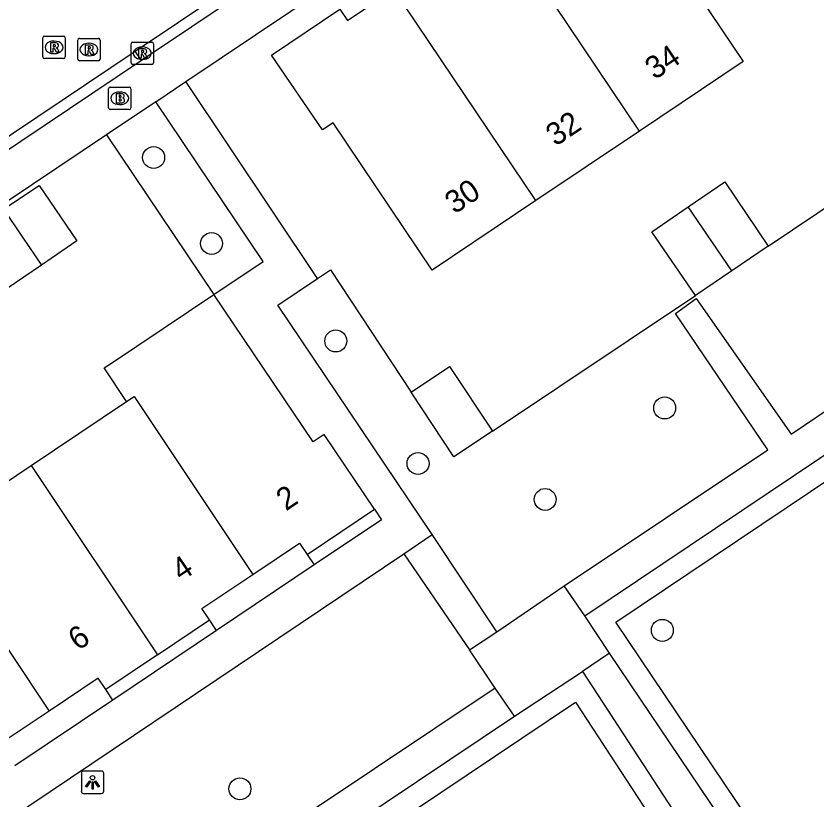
# Model space of a CAD drawing. Extents: x 158797 to 159887, y 384318 to 385255.
# Drawn here: x 159193.34 to 159229.03, y 384495.29 to 384530.23 of the extents above; entities that cross this region are included whole.
import ezdxf

# ---------------------------------------------------------------- set-up
doc = ezdxf.new("R2010")
doc.units = 0
for name, color, linetype in [('IMGEO_Boom', 7, 'Continuous'), ('IMGEO_Brandkraan', 7, 'Continuous'), ('IMGEO_Groenvoorziening', 7, 'Continuous'), ('IMGEO_Lichtpunt', 7, 'Continuous'), ('IMGEO_Pand', 7, 'Continuous'), ('IMGEO_Pand_nummerreeks', 7, 'Continuous'), ('IMGEO_Rijbaan_lokaal_open', 7, 'Continuous'), ('IMGEO_Rioolput', 7, 'Continuous'), ('IMGEO_Voetpad_gesloten', 7, 'Continuous'), ('IMGEO_Voetpad_open', 7, 'Continuous')]:
    doc.layers.add(name, color=color, linetype=linetype)

msp = doc.modelspace()

# ---------------------------------------------------------------- linework, layer by layer
at = {"layer": 'IMGEO_Boom'}
for centre in [(159199.471, 384523.927), (159202.052, 384520.097), (159207.588, 384515.752), (159222.246, 384512.765), (159211.255, 384510.291), (159216.92, 384508.688), (159222.142, 384502.851), (159203.316, 384495.79)]:
    msp.add_circle(centre, 0.489, dxfattribs=at)
at = {"layer": 'IMGEO_Brandkraan'}
for p, q in [((159197.459, 384526.142), (159197.459, 384526.994)), ((159197.534, 384527.068), (159198.386, 384527.068)), ((159198.46, 384526.994), (159198.46, 384526.142)), ((159197.947, 384526.848), (159197.972, 384526.848)), ((159197.97, 384526.288), (159197.945, 384526.288)), ((159198.386, 384526.068), (159197.534, 384526.068))]:
    msp.add_line(p, q, dxfattribs=at)
for points in [[(159197.459, 384526.142), (159197.459, 384526.994)], [(159197.534, 384527.068), (159198.386, 384527.068)], [(159198.46, 384526.994), (159198.46, 384526.142)], [(159197.807, 384526.768), (159197.807, 384526.368), (159198.02, 384526.368)], [(159198.038, 384526.768), (159197.807, 384526.768)], [(159197.986, 384526.687), (159197.932, 384526.687), (159197.932, 384526.611)], [(159197.932, 384526.611), (159197.985, 384526.611)], [(159197.994, 384526.535), (159197.932, 384526.535), (159197.932, 384526.454)], [(159197.932, 384526.454), (159197.994, 384526.454)], [(159198.386, 384526.068), (159197.534, 384526.068)]]:
    msp.add_lwpolyline(points, dxfattribs=at)
for centre, radius, start, end in [((159197.536, 384526.992), 0.0765, 91.552, 178.448), ((159197.536, 384526.992), 0.0765, 91.552, 178.448), ((159198.384, 384526.992), 0.0765, 1.552, 88.448), ((159198.384, 384526.992), 0.0765, 1.552, 88.448), ((159197.987, 384526.649), 0.0379, 267.8285, 90.9355), ((159198.042, 384526.623), 0.145, 59.4692, 91.5367), ((159198.067, 384526.67), 0.0922, 285.5137, 58.1501), ((159198.072, 384526.478), 0.105, 301.3115, 78.989), ((159197.995, 384526.494), 0.0404, 269.8759, 90.5077), ((159198.026, 384526.619), 0.251, 268.6676, 293.5347), ((159197.536, 384526.144), 0.0765, 181.552, 268.448), ((159197.536, 384526.144), 0.0765, 181.552, 268.448), ((159198.384, 384526.144), 0.0765, 271.552, 358.448), ((159198.384, 384526.144), 0.0765, 271.552, 358.448)]:
    msp.add_arc(centre, radius, start, end, dxfattribs=at)
for centre, major_axis, ratio, start_param, end_param in [((159197.946, 384526.568), (-0.387, 0.002), 0.722429, 4.712389, 7.853982), ((159197.971, 384526.568), (-0.39, 0.002), 0.717154, 1.570796, 4.712389)]:
    msp.add_ellipse(centre, major_axis=major_axis, ratio=ratio, start_param=start_param, end_param=end_param, dxfattribs=at)
at = {"layer": 'IMGEO_Groenvoorziening'}
for points in [[(159234.338, 384497.035), (159233.972, 384495.518), (159233.613, 384494.852), (159228.138, 384491.231), (159220.064, 384503.217), (159258.024, 384528.696), (159259.578, 384526.528), (159263.801, 384529.281), (159272.238, 384517.091), (159268.503, 384515.357), (159268.144, 384515.272), (159267.81, 384515.334), (159266.587, 384515.738)], [(159226.859, 384519.981), (159239.965, 384528.766)], [(159197.375, 384524.94), (159202.155, 384517.818)], [(159206.77, 384518.535), (159207.346, 384518.924), (159210.945, 384513.471)], [(159214.568, 384511.725), (159223.616, 384517.776)], [(159206.308, 384506.238), (159206.622, 384505.769)], [(159202.273, 384502.848), (159201.958, 384503.317)], [(159197.649, 384499.743), (159197.334, 384500.212)], [(159173.77, 384469.796), (159218.275, 384499.657), (159225.084, 384489.227), (159180.738, 384459.571), (159173.77, 384469.796)]]:
    msp.add_lwpolyline(points, dxfattribs=at)
at = {"layer": 'IMGEO_Lichtpunt'}
for p, q in [((159197.151, 384496.58), (159196.343, 384496.58)), ((159197.151, 384496.58), (159196.343, 384496.58)), ((159196.249, 384496.485), (159196.249, 384495.678)), ((159196.249, 384496.485), (159196.249, 384495.678)), ((159197.245, 384495.678), (159197.245, 384496.485)), ((159197.245, 384495.678), (159197.245, 384496.485)), ((159196.343, 384495.584), (159197.151, 384495.584)), ((159196.343, 384495.584), (159197.151, 384495.584))]:
    msp.add_line(p, q, dxfattribs=at)
for points in [[(159196.623, 384496.149), (159196.662, 384496.121), (159196.474, 384495.859), (159196.436, 384495.886), (159196.623, 384496.149)], [(159196.725, 384496.101), (159196.772, 384496.101), (159196.772, 384495.779), (159196.725, 384495.779), (159196.725, 384496.101)], [(159196.835, 384496.121), (159196.873, 384496.148), (159197.06, 384495.886), (159197.021, 384495.858), (159196.835, 384496.121)]]:
    msp.add_lwpolyline(points, dxfattribs=at)
msp.add_circle((159196.748, 384496.283), 0.0994, dxfattribs=at)
for centre, start, end in [((159196.343, 384496.485), 90, 180), ((159196.343, 384496.485), 90, 180), ((159197.151, 384496.485), 0, 90), ((159197.151, 384496.485), 0, 90), ((159196.343, 384495.678), 180, 270), ((159196.343, 384495.678), 180, 270), ((159197.151, 384495.678), 270, 0), ((159197.151, 384495.678), 270, 360)]:
    msp.add_arc(centre, 0.0946, start, end, dxfattribs=at)
at = {"layer": 'IMGEO_Pand'}
for points in [[(159214.801, 384534.538), (159216.901, 384535.948), (159216.557, 384536.453), (159219.546, 384538.489), (159221.797, 384535.15), (159221.296, 384534.812), (159225.75, 384528.208), (159221.129, 384525.107)], [(159221.129, 384525.107), (159214.801, 384534.538)], [(159216.508, 384522.007), (159211.887, 384518.906), (159207.467, 384525.476), (159206.99, 384525.155), (159204.73, 384528.49), (159207.766, 384530.541), (159208.105, 384530.039), (159210.182, 384531.434)], [(159216.508, 384522.007), (159210.182, 384531.434)], [(159221.129, 384525.107), (159216.508, 384522.007)], [(159192.785, 384521.624), (159194.37, 384522.675), (159196.055, 384520.211), (159194.469, 384519.13)], [(159223.301, 384521.729), (159224.929, 384522.837), (159226.859, 384519.981)], [(159194.469, 384519.13), (159192.898, 384518.058), (159191.199, 384520.573), (159192.785, 384521.624)], [(159192.785, 384521.624), (159194.469, 384519.13)], [(159223.616, 384517.776), (159221.672, 384520.621), (159223.301, 384521.729)], [(159225.239, 384518.88), (159223.301, 384521.729)], [(159226.859, 384519.981), (159225.239, 384518.88)], [(159225.239, 384518.88), (159223.616, 384517.776)], [(159198.268, 384513.051), (159197.267, 384514.547), (159197.597, 384514.768), (159202.155, 384517.818)], [(159202.155, 384517.818), (159202.156, 384517.819)], [(159209.317, 384508.258), (159207.077, 384511.584), (159206.58, 384511.262), (159202.156, 384517.819)], [(159210.945, 384513.471), (159212.664, 384514.606), (159214.568, 384511.725)], [(159214.568, 384511.725), (159212.847, 384510.589), (159210.945, 384513.471)], [(159194.017, 384510.196), (159198.268, 384513.051)], [(159198.268, 384513.051), (159198.596, 384513.271), (159203.887, 384505.347)], [(159189.525, 384507.179), (159194.017, 384510.196)], [(159194.017, 384510.196), (159199.646, 384501.764)], [(159206.308, 384506.238), (159209.317, 384508.258)], [(159189.525, 384507.179), (159194.815, 384499.255)], [(159203.887, 384505.347), (159205.968, 384506.745), (159206.308, 384506.238)], [(159201.958, 384503.317), (159201.618, 384503.823), (159203.887, 384505.347)], [(159199.646, 384501.764), (159201.958, 384503.317)], [(159199.646, 384501.764), (159197.334, 384500.212)], [(159197.334, 384500.212), (159196.994, 384500.718), (159194.815, 384499.255)], [(159194.815, 384499.255), (159192.635, 384497.791), (159192.976, 384497.285)]]:
    msp.add_lwpolyline(points, dxfattribs=at)
at = {"layer": 'IMGEO_Rijbaan_lokaal_open'}
for points in [[(159198.654, 384528.669), (159243.562, 384558.734), (159253.387, 384544.208)], [(159252.964, 384543.926), (159243.439, 384558.042), (159198.935, 384528.248)], [(159166.119, 384478.572), (159153.048, 384498.068), (159198.654, 384528.669)], [(159198.935, 384528.248), (159198.654, 384528.669)], [(159198.935, 384528.248), (159153.727, 384497.909), (159155.025, 384496.003)]]:
    msp.add_lwpolyline(points, dxfattribs=at)
at = {"layer": 'IMGEO_Rioolput'}
for p, q in [((159194.532, 384528.411), (159194.532, 384529.263)), ((159194.607, 384529.337), (159195.459, 384529.337)), ((159195.02, 384529.117), (159195.045, 384529.117)), ((159195.533, 384529.263), (159195.533, 384528.411)), ((159196.086, 384528.314), (159196.086, 384529.166)), ((159196.161, 384529.24), (159197.013, 384529.24)), ((159197.087, 384529.166), (159197.087, 384528.314)), ((159198.54, 384529.076), (159199.392, 384529.076)), ((159196.574, 384529.02), (159196.599, 384529.02)), ((159198.465, 384528.15), (159198.465, 384529.002)), ((159198.953, 384528.856), (159198.978, 384528.856)), ((159199.466, 384529.002), (159199.466, 384528.15)), ((159195.043, 384528.557), (159195.018, 384528.557)), ((159196.597, 384528.46), (159196.572, 384528.46)), ((159195.459, 384528.337), (159194.607, 384528.337)), ((159197.013, 384528.24), (159196.161, 384528.24)), ((159199.392, 384528.076), (159198.54, 384528.076)), ((159198.976, 384528.296), (159198.951, 384528.296))]:
    msp.add_line(p, q, dxfattribs=at)
for points in [[(159194.532, 384528.411), (159194.532, 384529.263)], [(159194.607, 384529.337), (159195.459, 384529.337)], [(159195.533, 384529.263), (159195.533, 384528.411)], [(159196.086, 384528.314), (159196.086, 384529.166)], [(159196.161, 384529.24), (159197.013, 384529.24)], [(159197.087, 384529.166), (159197.087, 384528.314)], [(159198.54, 384529.076), (159199.392, 384529.076)], [(159195.121, 384529.035), (159194.869, 384529.037), (159194.869, 384528.637)], [(159194.869, 384528.637), (159194.993, 384528.637), (159194.993, 384528.799), (159195.004, 384528.799)], [(159195.047, 384528.956), (159194.993, 384528.956), (159194.993, 384528.875)], [(159194.993, 384528.875), (159195.045, 384528.875)], [(159195.051, 384528.77), (159195.122, 384528.637), (159195.262, 384528.637), (159195.197, 384528.763)], [(159196.675, 384528.938), (159196.423, 384528.94), (159196.423, 384528.54)], [(159196.601, 384528.859), (159196.547, 384528.859), (159196.547, 384528.778)], [(159196.547, 384528.778), (159196.599, 384528.778)], [(159198.465, 384528.15), (159198.465, 384529.002)], [(159199.054, 384528.774), (159198.802, 384528.776), (159198.802, 384528.376)], [(159199.466, 384529.002), (159199.466, 384528.15)], [(159196.423, 384528.54), (159196.547, 384528.54), (159196.547, 384528.702), (159196.558, 384528.702)], [(159196.605, 384528.673), (159196.676, 384528.54), (159196.816, 384528.54), (159196.751, 384528.666)], [(159198.802, 384528.376), (159198.926, 384528.376), (159198.926, 384528.538), (159198.937, 384528.538)], [(159198.98, 384528.695), (159198.926, 384528.695), (159198.926, 384528.614)], [(159198.926, 384528.614), (159198.978, 384528.614)], [(159198.984, 384528.509), (159199.055, 384528.376), (159199.195, 384528.376), (159199.13, 384528.502)], [(159195.459, 384528.337), (159194.607, 384528.337)], [(159197.013, 384528.24), (159196.161, 384528.24)], [(159199.392, 384528.076), (159198.54, 384528.076)]]:
    msp.add_lwpolyline(points, dxfattribs=at)
for centre, radius, start, end in [((159194.609, 384529.261), 0.0765, 91.552, 178.448), ((159194.609, 384529.261), 0.0765, 91.552, 178.448), ((159195.457, 384529.261), 0.0765, 1.552, 88.448), ((159195.457, 384529.261), 0.0765, 1.552, 88.448), ((159196.163, 384529.164), 0.0765, 91.552, 178.448), ((159196.163, 384529.164), 0.0765, 91.552, 178.448), ((159197.011, 384529.164), 0.0765, 1.552, 88.448), ((159197.011, 384529.164), 0.0765, 1.552, 88.448), ((159198.542, 384529), 0.0765, 91.552, 178.448), ((159198.542, 384529), 0.0765, 91.552, 178.448), ((159199.39, 384529), 0.0765, 1.552, 88.448), ((159199.39, 384529), 0.0765, 1.552, 88.448), ((159195.003, 384528.746), 0.0533, 26.0293, 88.6989), ((159195.029, 384529.064), 0.19, 274.7715, 282.9687), ((159195.053, 384528.86), 0.0964, 77.0061, 93.1865), ((159195.067, 384528.917), 0.0378, 276.6634, 79.6772), ((159195.12, 384528.925), 0.109, 350.3612, 89.416), ((159195.118, 384528.925), 0.112, 277.5842, 350.9817), ((159195.102, 384528.71), 0.108, 29.5134, 73.7905), ((159196.583, 384528.967), 0.19, 274.7715, 282.9687), ((159196.607, 384528.763), 0.0964, 77.0061, 93.1865), ((159196.621, 384528.82), 0.0378, 276.6634, 79.6772), ((159196.674, 384528.828), 0.109, 350.3612, 89.416), ((159196.672, 384528.828), 0.112, 277.5842, 350.9817), ((159196.656, 384528.613), 0.108, 29.5134, 73.7905), ((159199.053, 384528.664), 0.109, 350.3612, 89.416), ((159194.609, 384528.413), 0.0765, 181.552, 268.448), ((159194.609, 384528.413), 0.0765, 181.552, 268.448), ((159195.457, 384528.413), 0.0765, 271.552, 358.448), ((159195.457, 384528.413), 0.0765, 271.552, 358.448), ((159196.557, 384528.649), 0.0533, 26.0293, 88.6989), ((159198.936, 384528.485), 0.0533, 26.0293, 88.6989), ((159198.962, 384528.803), 0.19, 274.7715, 282.9687), ((159198.986, 384528.599), 0.0964, 77.0061, 93.1865), ((159199, 384528.656), 0.0378, 276.6634, 79.6772), ((159199.051, 384528.664), 0.112, 277.5842, 350.9817), ((159199.035, 384528.449), 0.108, 29.5134, 73.7905), ((159196.163, 384528.316), 0.0765, 181.552, 268.448), ((159196.163, 384528.316), 0.0765, 181.552, 268.448), ((159197.011, 384528.316), 0.0765, 271.552, 358.448), ((159197.011, 384528.316), 0.0765, 271.552, 358.448), ((159198.542, 384528.152), 0.0765, 181.552, 268.448), ((159198.542, 384528.152), 0.0765, 181.552, 268.448), ((159199.39, 384528.152), 0.0765, 271.552, 358.448), ((159199.39, 384528.152), 0.0765, 271.552, 358.448)]:
    msp.add_arc(centre, radius, start, end, dxfattribs=at)
for centre, major_axis, ratio, start_param, end_param in [((159195.019, 384528.837), (-0.387, 0.002), 0.722429, 4.712389, 7.853982), ((159195.044, 384528.837), (-0.39, 0.002), 0.717154, 1.570796, 4.712389), ((159196.573, 384528.74), (-0.387, 0.002), 0.722429, 4.712389, 7.853982), ((159196.598, 384528.74), (-0.39, 0.002), 0.717154, 1.570796, 4.712389), ((159198.952, 384528.576), (-0.387, 0.002), 0.722429, 4.712389, 7.853982), ((159198.977, 384528.576), (-0.39, 0.002), 0.717154, 1.570796, 4.712389)]:
    msp.add_ellipse(centre, major_axis=major_axis, ratio=ratio, start_param=start_param, end_param=end_param, dxfattribs=at)
at = {"layer": 'IMGEO_Voetpad_gesloten'}
for points in [[(159217.766, 384504.842), (159226.837, 384510.895), (159222.724, 384516.979), (159223.652, 384517.648), (159227.883, 384511.597), (159247.382, 384524.762), (159243.246, 384530.917)], [(159218.685, 384503.496), (159258.272, 384530.067)], [(159210.619, 384506.269), (159211.891, 384507.124)], [(159214.765, 384502.787), (159211.891, 384507.124)], [(159210.619, 384506.269), (159213.555, 384501.983)], [(159218.685, 384503.496), (159217.766, 384504.842)], [(159213.555, 384501.983), (159214.765, 384502.787)], [(159219.791, 384501.832), (159218.58, 384501.018)], [(159227.863, 384489.85), (159219.791, 384501.832)], [(159218.58, 384501.018), (159226.472, 384488.93)], [(159214.687, 384500.279), (159171.524, 384471.418)], [(159215.549, 384499.032), (159214.687, 384500.279)], [(159172.348, 384470.087), (159215.549, 384499.032)]]:
    msp.add_lwpolyline(points, dxfattribs=at)
at = {"layer": 'IMGEO_Voetpad_open'}
for points in [[(159200.91, 384527.313), (159242.933, 384555.489), (159251.436, 384542.893), (159251.54, 384542.964)], [(159199.572, 384526.415), (159200.91, 384527.313)], [(159206.77, 384518.535), (159200.91, 384527.313)], [(159199.572, 384526.415), (159197.375, 384524.94)], [(159202.156, 384517.819), (159204.346, 384519.298), (159199.572, 384526.415)], [(159197.375, 384524.94), (159161.04, 384500.556)], [(159211.891, 384507.124), (159205.013, 384517.35), (159206.77, 384518.535)], [(159209.317, 384508.258), (159209.626, 384507.786), (159206.622, 384505.769)], [(159164.23, 384475.096), (159210.619, 384506.269)], [(159206.622, 384505.769), (159202.273, 384502.848)], [(159214.765, 384502.787), (159217.766, 384504.842)], [(159219.791, 384501.832), (159218.685, 384503.496)], [(159202.273, 384502.848), (159197.649, 384499.743)], [(159214.687, 384500.279), (159213.555, 384501.983)], [(159215.549, 384499.032), (159218.58, 384501.018)], [(159197.649, 384499.743), (159193.291, 384496.817)]]:
    msp.add_lwpolyline(points, dxfattribs=at)

# ---------------------------------------------------------------- texts
at = {"layer": 'IMGEO_Pand_nummerreeks'}
for s, rotation, p in [('34', 33.6613, (159221.801, 384527.368)), ('32', 33.6613, (159217.381, 384524.402)), ('30', 33.6613, (159212.881, 384521.382)), ('2', 33.8847, (159205.368, 384508.148)), ('4', 33.8847, (159200.703, 384505.015)), ('6', 33.8819, (159196.096, 384501.922))]:
    msp.add_text(s, height=1, rotation=rotation, dxfattribs=at).set_placement(p)

doc.saveas('drawing.dxf')
